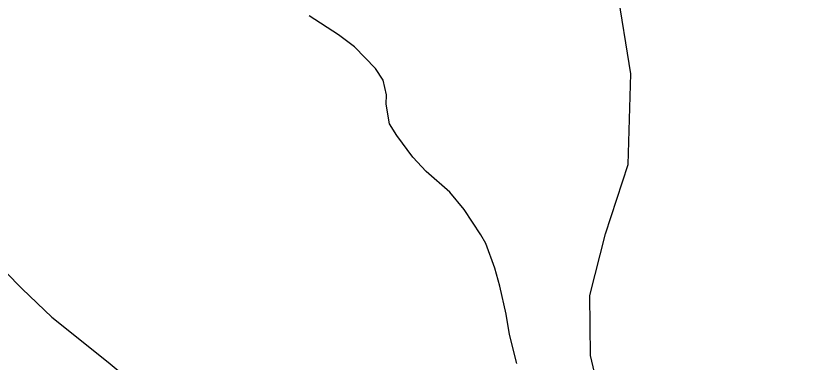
# Model space of a CAD drawing. Extents: x 3324104 to 3361979, y 612876 to 638273.
# Drawn here: x 3341992.5 to 3342450.8, y 634386.3 to 634586 of the extents above; entities that cross this region are included whole.
import ezdxf

# ---------------------------------------------------------------- set-up
doc = ezdxf.new("R2010")
doc.units = 0
doc.layers.add('V-SITE-VEGE', color=7, linetype='Continuous')
doc.layers.add('V-TOPO-SHOR', color=7, linetype='Continuous')

msp = doc.modelspace()

# ---------------------------------------------------------------- linework, layer by layer
at = {"layer": 'V-SITE-VEGE'}
for p, q in [((3342178.95, 634575.09), (3342161.91, 634586.03)), ((3342188.19, 634568.14), (3342178.95, 634575.09)), ((3342200.31, 634555.77), (3342188.19, 634568.14)), ((3342204.65, 634548.87), (3342200.31, 634555.77)), ((3342206.52, 634540.52), (3342204.65, 634548.87)), ((3342206.47, 634535.13), (3342206.52, 634540.52)), ((3342208.32, 634523.85), (3342206.47, 634535.13)), ((3342212.66, 634516.95), (3342208.32, 634523.85)), ((3342221.84, 634504.61), (3342212.66, 634516.95)), ((3342229.6, 634496.2), (3342221.84, 634504.61)), ((3342243.19, 634484.31), (3342229.6, 634496.2)), ((3342251.42, 634474.43), (3342243.19, 634484.31)), ((3342261.07, 634459.64), (3342251.42, 634474.43)), ((3342263.96, 634454.71), (3342261.07, 634459.64)), ((3342269.21, 634440.45), (3342263.96, 634454.71)), ((3342272.04, 634430.14), (3342269.21, 634440.45)), ((3341986.53, 634438.38), (3341996.23, 634428.49)), ((3342275.8, 634413.93), (3342272.04, 634430.14)), ((3341996.23, 634428.49), (3342013.21, 634412.15)), ((3342013.21, 634412.15), (3342045.78, 634386.35)), ((3342277.64, 634402.16), (3342275.8, 634413.93)), ((3342281.88, 634385.46), (3342277.64, 634402.16)), ((3342045.78, 634386.35), (3342051.61, 634381.39))]:
    msp.add_line(p, q, dxfattribs=at)
at = {"layer": 'V-TOPO-SHOR'}
msp.add_lwpolyline([(3342450.77, 633907.02), (3342409.19, 634123.71), (3342380.92, 634216.52), (3342340.95, 634319.9), (3342324.53, 634390.2), (3342324.06, 634424.79), (3342333.15, 634460.37), (3342346.3, 634500.24), (3342347.8, 634552.68), (3342331.95, 634650.39), (3342302.96, 634765.86), (3342281.14, 634900.67), (3342260.37, 635029.08), (3342233.8, 635165.18), (3342218.51, 635251.75), (3342202.84, 635319.65), (3342206.24, 635368.07), (3342221.87, 635412.26), (3342244.71, 635455.5)], dxfattribs=at)

doc.saveas('drawing.dxf')
